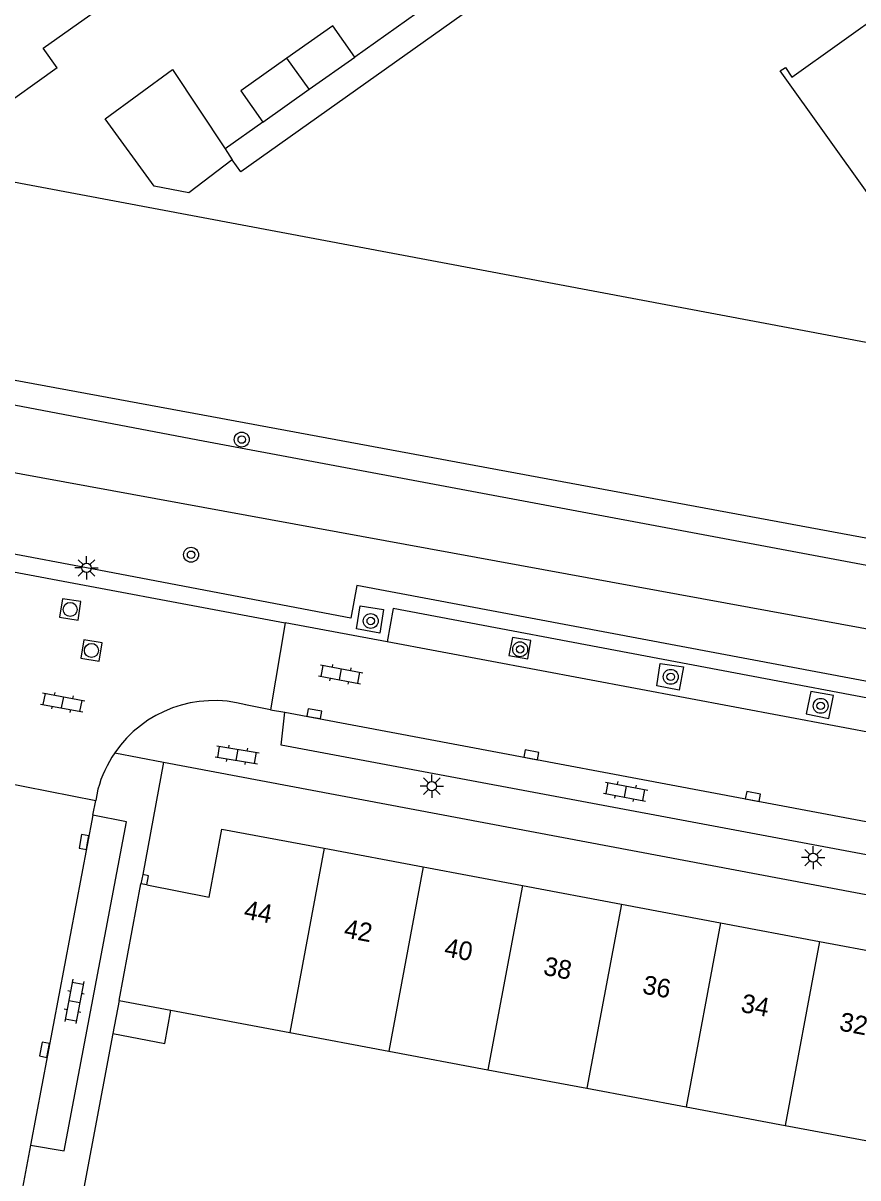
# Model space of a CAD drawing. Extents: x 124000 to 128010, y 398999 to 403000.
# Drawn here: x 126890.6 to 126935.4, y 399655.8 to 399717.7 of the extents above; entities that cross this region are included whole.
import ezdxf

# ---------------------------------------------------------------- set-up
doc = ezdxf.new("R2010")
doc.units = 0
for name, color, linetype in [('gg-afsc-erfafscheiding', 7, 'Continuous'), ('gg-afsc-muur', 7, 'Continuous'), ('gg-anno-huisnummerreeks BGT', 7, 'Continuous'), ('gg-bbg-bijgebouw', 7, 'Continuous'), ('gg-bbg-hoofdgebouw', 7, 'Continuous'), ('gg-bbg-luifel en loopbrug', 7, 'Continuous'), ('gg-bbg-tussenscheiding', 7, 'Continuous'), ('gg-knt-BGT kruinlijn', 7, 'Continuous'), ('gg-knt-verharding', 7, 'Continuous'), ('gg-knt-verharding nz', 7, 'Continuous'), ('gg-kntw-beschoeiing', 7, 'Continuous'), ('gt-grn-groengrens', 7, 'Continuous'), ('gt-grn-weggrens', 7, 'Continuous'), ('gt-symb-boom', 7, 'Continuous'), ('gt-symb-klinker verharding', 7, 'Continuous'), ('gt-symb-kolk', 7, 'Continuous'), ('gt-symb-lichtmast', 7, 'Continuous'), ('gt-symb-rioolschacht', 7, 'Continuous')]:
    doc.layers.add(name, color=color, linetype=linetype)

# ---------------------------------------------------------------- blocks, each defined once
blk = doc.blocks.new('gt0-BOOM')
at = {"layer": 'gt-symb-boom'}
for radius in [0.4, 0.2]:
    blk.add_circle((0, 0), radius, dxfattribs=at)
blk = doc.blocks.new('gt0-KOLK')
at = {"layer": 'gt-symb-kolk'}
blk.add_lwpolyline([(0, 0), (0.375, 0), (0.375, 0.4), (-0.375, 0.4), (-0.375, 0), (0, 0)], dxfattribs=at)
blk = doc.blocks.new('gt0-LMAST')
at = {"layer": 'gt-symb-lichtmast'}
for p, q in [((-0.005, 0.246), (-0.005, 0.621)), ((-0.182, 0.173), (-0.447, 0.438)), ((0.172, 0.173), (0.437, 0.438)), ((-0.255, -0.004), (-0.63, -0.004)), ((-0.182, -0.181), (-0.447, -0.446)), ((-0.005, -0.254), (-0.005, -0.629)), ((0.437, -0.446), (0.172, -0.181)), ((0.245, -0.004), (0.62, -0.004))]:
    blk.add_line(p, q, dxfattribs=at)
blk.add_circle((-0.005, -0.004), 0.25, dxfattribs=at)
blk = doc.blocks.new('gt0-KL1')
at = {"layer": 'gt-symb-klinker verharding'}
for p, q in [((-1.15, 0.3), (1.15, 0.3)), ((-1, -0.3), (-1, 0.3)), ((-0.5, 0.3), (-0.5, 0.45)), ((0, -0.3), (0, 0.3)), ((0.5, 0.3), (0.5, 0.45)), ((1, -0.3), (1, 0.3)), ((-1.15, -0.3), (1.15, -0.3)), ((-0.5, -0.45), (-0.5, -0.3)), ((0.5, -0.45), (0.5, -0.3))]:
    blk.add_line(p, q, dxfattribs=at)
blk = doc.blocks.new('gt0-RS')
at = {"layer": 'gt-symb-rioolschacht'}
blk.add_lwpolyline([(-0.5, -0.5), (0.5, -0.5), (0.5, 0.5), (-0.5, 0.5)], close=True, dxfattribs=at)
blk.add_circle((0, 0), 0.375, dxfattribs=at)

msp = doc.modelspace()

# ---------------------------------------------------------------- linework, layer by layer
at = {"layer": 'gg-afsc-erfafscheiding'}
for p, q in [((126912.3, 399718.644), (126908.421, 399715.895)), ((126903.496, 399712.412), (126901.473, 399710.978))]:
    msp.add_line(p, q, dxfattribs=at)
at = {"layer": 'gg-afsc-muur'}
for p, q in [((126897.058, 399672.082), (126896.958, 399671.59)), ((126895.456, 399663.558), (126893.716, 399654.273))]:
    msp.add_line(p, q, dxfattribs=at)
for points in [[(126932.327, 399731.033), (126902.324, 399709.743), (126901.861, 399710.395)], [(126897.277, 399671.528), (126897.368, 399672.021), (126897.058, 399672.082)]]:
    msp.add_lwpolyline(points, dxfattribs=at)
at = {"layer": 'gg-bbg-bijgebouw'}
for p, q in [((126905.981, 399714.169), (126908.421, 399715.895)), ((126903.496, 399712.412), (126905.981, 399714.169))]:
    msp.add_line(p, q, dxfattribs=at)
for points in [[(126908.421, 399715.895), (126907.249, 399717.565), (126904.792, 399715.828)], [(126904.792, 399715.828), (126902.318, 399714.078), (126903.496, 399712.412)]]:
    msp.add_lwpolyline(points, dxfattribs=at)
at = {"layer": 'gg-bbg-hoofdgebouw'}
for p, q in [((126906.786, 399673.493), (126912.094, 399672.496)), ((126912.094, 399672.496), (126917.411, 399671.497)), ((126895.788, 399665.327), (126896.958, 399671.59)), ((126897.277, 399671.528), (126896.958, 399671.59)), ((126917.411, 399671.497), (126922.717, 399670.5)), ((126922.717, 399670.5), (126928.034, 399669.501)), ((126928.034, 399669.501), (126933.342, 399668.503)), ((126933.342, 399668.503), (126938.649, 399667.506)), ((126895.788, 399665.327), (126898.57, 399664.806)), ((126898.57, 399664.806), (126904.938, 399663.612)), ((126904.938, 399663.612), (126910.245, 399662.618)), ((126910.245, 399662.618), (126915.564, 399661.621)), ((126915.564, 399661.621), (126920.87, 399660.626)), ((126920.87, 399660.626), (126926.187, 399659.63)), ((126926.187, 399659.63), (126931.494, 399658.635)), ((126931.494, 399658.635), (126936.801, 399657.641))]:
    msp.add_line(p, q, dxfattribs=at)
for points in [[(126892.474, 399715.314), (126889.118, 399712.919), (126885.201, 399718.215), (126882.137, 399718.733), (126882.656, 399721.801), (126881.022, 399724.086), (126881.067, 399724.118)], [(126942.226, 399708.89), (126938.376, 399706.16), (126936.566, 399708.738), (126936.078, 399708.389), (126931.239, 399715.16), (126931.514, 399715.339), (126931.852, 399714.819), (126936.968, 399718.466), (126934.383, 399722.085), (126937.226, 399724.093)], [(126892.474, 399715.314), (126891.722, 399716.374), (126895.693, 399719.193), (126893.696, 399722.3)], [(126897.277, 399671.528), (126900.617, 399670.878), (126901.302, 399674.524), (126906.786, 399673.493)]]:
    msp.add_lwpolyline(points, dxfattribs=at)
at = {"layer": 'gg-bbg-luifel en loopbrug'}
for p, q in [((126901.473, 399710.978), (126901.861, 399710.395)), ((126895.788, 399665.327), (126895.456, 399663.558))]:
    msp.add_line(p, q, dxfattribs=at)
for points in [[(126901.861, 399710.395), (126899.529, 399708.614), (126897.68, 399708.977), (126895.038, 399712.586), (126898.647, 399715.228), (126901.473, 399710.978)], [(126895.456, 399663.558), (126898.238, 399663.037), (126898.57, 399664.806)]]:
    msp.add_lwpolyline(points, dxfattribs=at)
at = {"layer": 'gg-bbg-tussenscheiding'}
for p, q in [((126905.981, 399714.169), (126904.792, 399715.828)), ((126906.786, 399673.493), (126904.938, 399663.612)), ((126912.094, 399672.496), (126910.245, 399662.618)), ((126917.411, 399671.497), (126915.564, 399661.621)), ((126922.717, 399670.5), (126920.87, 399660.626)), ((126928.034, 399669.501), (126926.187, 399659.63)), ((126933.342, 399668.503), (126931.494, 399658.635))]:
    msp.add_line(p, q, dxfattribs=at)
at = {"layer": 'gg-knt-BGT kruinlijn'}
msp.add_line((126849.156, 399701.135), (127000, 399673.507), dxfattribs=at)
at = {"layer": 'gg-knt-verharding'}
for p, q in [((126904.689, 399685.574), (126903.913, 399680.918)), ((126910.16, 399684.55), (126904.689, 399685.574)), ((126903.913, 399680.918), (126904.682, 399680.779)), ((126898.175, 399678.106), (126897.058, 399672.082)), ((126898.175, 399678.106), (126948.178, 399668.684)), ((126889.471, 399677.053), (126894.54, 399676.057)), ((126894.384, 399675.263), (126894.54, 399676.057)), ((126891.047, 399657.572), (126889.77, 399650.873))]:
    msp.add_line(p, q, dxfattribs=at)
for points in [[(126945.674, 399678.759), (126942.715, 399679.305), (126943.03, 399681.086), (126908.54, 399687.581), (126908.209, 399685.829), (126894.052, 399688.521), (126885.694, 399690.087)], [(126909.771, 399685.025), (126908.526, 399685.253), (126908.719, 399686.485), (126909.974, 399686.288), (126909.771, 399685.025)], [(126940.479, 399678.853), (126940.763, 399680.618), (126910.476, 399686.34), (126910.16, 399684.55)], [(126916.68, 399683.825), (126917.697, 399683.647), (126917.86, 399684.631), (126916.884, 399684.792), (126916.68, 399683.825)], [(126925.82, 399681.961), (126924.623, 399682.193), (126924.801, 399683.392), (126926.054, 399683.21), (126925.82, 399681.961)], [(126934.096, 399681.682), (126932.879, 399681.888), (126932.623, 399680.694), (126933.844, 399680.454), (126934.096, 399681.682)], [(126943.896, 399673.42), (126943.496, 399671.707), (126904.473, 399679.014), (126904.682, 399680.779)], [(126891.047, 399657.572), (126892.856, 399657.272), (126896.186, 399674.905), (126894.384, 399675.263)]]:
    msp.add_lwpolyline(points, dxfattribs=at)
at = {"layer": 'gg-knt-verharding nz'}
for p, q in [((126885.511, 399689.162), (126904.689, 399685.574)), ((126940.479, 399678.853), (126910.16, 399684.55)), ((126903.913, 399680.918), (126902.577, 399681.179)), ((126904.682, 399680.779), (126943.896, 399673.42)), ((126894.658, 399676.657), (126894.54, 399676.057)), ((126894.384, 399675.263), (126891.047, 399657.572))]:
    msp.add_line(p, q, dxfattribs=at)
for centre, radius, start, end in [((126900.879, 399674.96), 6.447, 74.72641, 145.63251), ((126900.867, 399674.962), 6.436, 145.58908, 164.72974)]:
    msp.add_arc(centre, radius, start, end, dxfattribs=at)
at = {"layer": 'gg-kntw-beschoeiing'}
for p, q in [((126936.421, 399700.491), (126870.491, 399712.888)), ((126889.533, 399698.707), (126900.287, 399696.713)), ((126900.287, 399696.713), (126949.427, 399687.603))]:
    msp.add_line(p, q, dxfattribs=at)
at = {"layer": 'gt-grn-groengrens'}
msp.add_lwpolyline([(126860.707, 399702.873), (126900.021, 399695.383), (127050.629, 399667.166), (127055.998, 399668.87), (127057.106, 399669.552), (127057.605, 399672.047)], dxfattribs=at)
at = {"layer": 'gt-grn-weggrens'}
msp.add_line((126895.557, 399678.599), (126898.175, 399678.106), dxfattribs=at)

# ---------------------------------------------------------------- block references
at = {"layer": 'gt-symb-boom'}
for p in [(126902.367, 399695.396), (126899.651, 399689.222), (126909.282, 399685.673), (126917.292, 399684.155), (126925.364, 399682.68), (126933.401, 399681.125)]:
    msp.add_blockref('gt0-BOOM', p, dxfattribs=at)
at = {"layer": 'gt-symb-klinker verharding'}
for p, rotation in [((126907.664, 399682.813), -10.54573436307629), ((126892.766, 399681.308), -10.54573436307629), ((126902.12, 399678.498), -9.207969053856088), ((126922.946, 399676.533), -10.71464389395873), ((126893.39, 399665.285), -100.7146438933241)]:
    msp.add_blockref('gt0-KL1', p, dxfattribs=dict(at, rotation=rotation))
at = {"layer": 'gt-symb-kolk'}
for p, rotation in [((126906.227, 399680.504), -10.074332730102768), ((126917.85, 399678.303), -10.71464389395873), ((126929.732, 399676.074), -10.602058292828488), ((126894.106, 399673.788), 79.34163849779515), ((126891.995, 399662.653), 79.28535610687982)]:
    msp.add_blockref('gt0-KOLK', p, dxfattribs=dict(at, rotation=rotation))
at = {"layer": 'gt-symb-lichtmast'}
for p in [(126894.052, 399688.521), (126912.561, 399676.821), (126933.002, 399672.992)]:
    msp.add_blockref('gt0-LMAST', p, dxfattribs=at)
at = {"layer": 'gt-symb-rioolschacht'}
for p, rotation in [((126893.171, 399686.292), -98.68085058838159), ((126894.309, 399684.095), -99.5565276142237)]:
    msp.add_blockref('gt0-RS', p, dxfattribs=dict(at, rotation=rotation))

# ---------------------------------------------------------------- texts
at = {"layer": 'gg-anno-huisnummerreeks BGT'}
for s, p in [('44', (126902.432, 399669.734)), ('42', (126907.797, 399668.726)), ('40', (126913.176, 399667.715)), ('38', (126918.488, 399666.717)), ('36', (126923.799, 399665.719)), ('34', (126929.076, 399664.727)), ('32', (126934.352, 399663.736))]:
    msp.add_text(s, height=1, rotation=349.3, dxfattribs=at).set_placement(p)

doc.saveas('drawing.dxf')
